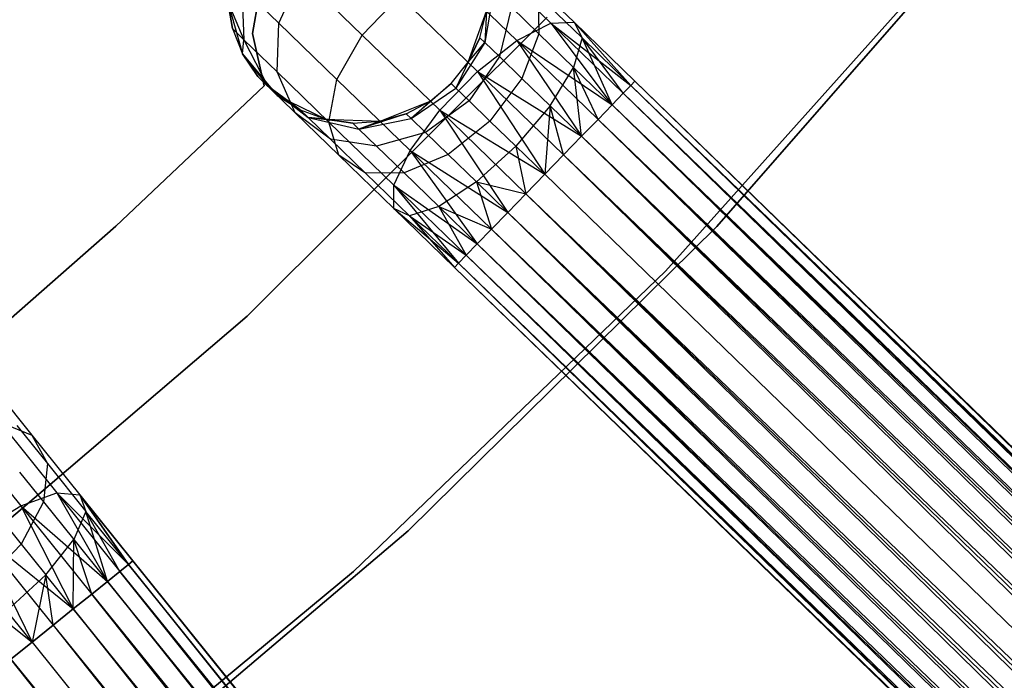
# Model space of a CAD drawing. Extents: x -102 to 102, y -101 to 102.
# Tile 335 of 481: x 27.06 to 34.62, y -34 to -28.93. Entities that reach past the tile are written whole.
import ezdxf

# ---------------------------------------------------------------- set-up
doc = ezdxf.new("R2010")
doc.units = 0
doc.header["$LTSCALE"] = 25.4
doc.layers.get('0').update_dxf_attribs({"linetype": 'CONTINUOUS'})

# ---------------------------------------------------------------- blocks, each defined once
blk = doc.blocks.new('NL2500011659_STL')
at = {"color": 0}
for p, q in [((32.4102, -30.5157, 1), (34.5996, -28.0095, 1)), ((34.5996, -28.0095, 2), (32.4102, -30.5157, 2)), ((32.4102, -30.5157, 1), (34.5996, -28.0095, 1)), ((34.5996, -28.0095, 2), (32.4102, -30.5157, 2)), ((32.0146, -30.8583, 1), (34.2307, -28.3807, 1)), ((34.2307, -28.3807, -6.5), (32.0146, -30.8583, -6.5)), ((32.0146, -30.8583, 1), (34.2307, -28.3807, 1)), ((34.2307, -28.3807, -6.5), (32.0146, -30.8583, -6.5)), ((30.636, -28.4699, -7.5225), (31.1363, -28.9551, -7.8776)), ((30.636, -28.4699, -7.5225), (31.1363, -28.9551, -7.8776)), ((30.3119, -28.5432, -7.7725), (30.874, -29.0884, -8.1715)), ((30.3119, -28.5432, -7.7725), (30.874, -29.0884, -8.1715)), ((30.8923, -28.5395, -7.2026), (31.3135, -28.9479, -7.5015)), ((30.8923, -28.5395, -7.2026), (31.3135, -28.9479, -7.5015)), ((28.9165, -28.6252), (28.8443, -29.0327)), ((28.8443, -29.0327, -2), (28.9165, -28.6252, -2)), ((28.8443, -29.0327, -2), (28.9165, -28.6252, -2)), ((28.9165, -28.6252), (28.8443, -29.0327)), ((29.0474, -28.9546, -7.1511), (29.2136, -28.5866, -7.2505)), ((29.0474, -28.9546, -7.1511), (29.2136, -28.5866, -7.2505)), ((29.2136, -28.5866, -7.2505), (29.6866, -29.0453, -7.9094)), ((29.2136, -28.5866, -7.2505), (29.6866, -29.0453, -7.9094)), ((28.7609, -28.6768, -6.368), (28.7782, -29.0812, -6.2725)), ((28.7609, -28.6768, -6.368), (28.7782, -29.0812, -6.2725)), ((28.7609, -28.6768, -6.368), (29.0474, -28.9546, -7.1511)), ((28.7609, -28.6768, -6.368), (29.0474, -28.9546, -7.1511)), ((30.6967, -28.7, -5.9113), (30.6294, -29.1033, -5.8357)), ((30.6967, -28.7, -5.9113), (30.6294, -29.1033, -5.8357)), ((28.6545, -28.79, 0), (28.7683, -29.19, 0)), ((28.6545, -28.79, -5.5), (28.6904, -28.996, -5.5)), ((28.6904, -28.996, -5.5), (28.6545, -28.79, 0)), ((28.6904, -28.996, -5.5), (28.6545, -28.79, 0)), ((28.6545, -28.79, 0), (28.7683, -29.19, 0)), ((28.6545, -28.79, -5.5), (28.6904, -28.996, -5.5)), ((28.6545, -28.79, -5.5), (28.7782, -29.0812, -6.2725)), ((28.6545, -28.79, -5.5), (28.7782, -29.0812, -6.2725)), ((29.6866, -29.0453, -7.9094), (29.9761, -28.7467, -7.9094)), ((29.6866, -29.0453, -7.9094), (29.9761, -28.7467, -7.9094)), ((29.9761, -28.7467, -7.9094), (30.5721, -29.3247, -8.3324)), ((29.9761, -28.7467, -7.9094), (30.5721, -29.3247, -8.3324)), ((31.0365, -28.7399, -6.868), (31.375, -29.0681, -7.1082)), ((31.0365, -28.7399, -6.868), (31.375, -29.0681, -7.1082)), ((31.0365, -28.7399, -6.868), (31.0438, -29.0365, -6.5767)), ((31.0365, -28.7399, -6.868), (31.0438, -29.0365, -6.5767)), ((30.4992, -29.254, 0), (30.6422, -28.8635, 0)), ((30.4992, -29.254, 0), (30.6422, -28.8635, 0)), ((30.5912, -29.0663, -5.5), (30.6422, -28.8635, 0)), ((30.5912, -29.0663, -5.5), (30.6422, -28.8635, -5.5)), ((30.5912, -29.0663, -5.5), (30.6422, -28.8635, 0)), ((30.5912, -29.0663, -5.5), (30.6422, -28.8635, -5.5)), ((30.6422, -28.8635, -5.5), (30.6294, -29.1033, -5.8357)), ((30.6422, -28.8635, -5.5), (30.6294, -29.1033, -5.8357)), ((30.8324, -28.8316, -6.2823), (30.7402, -29.2107, -6.1386)), ((30.8324, -28.8316, -6.2823), (30.7402, -29.2107, -6.1386)), ((30.8324, -28.8316, -6.2823), (31.0438, -29.0365, -6.5767)), ((30.8324, -28.8316, -6.2823), (31.0438, -29.0365, -6.5767)), ((31.1073, -28.9077, 1), (28.8036, -31.2029, 1)), ((28.8036, -31.2029, -6.5), (31.1073, -28.9077, -6.5)), ((28.8036, -31.2029, -6.5), (31.1073, -28.9077, -6.5)), ((31.1073, -28.9077, 1), (28.8036, -31.2029, 1)), ((31.1363, -28.9551, -7.8776), (31.3135, -28.9479, -7.5015)), ((31.1363, -28.9551, -7.8776), (31.3135, -28.9479, -7.5015)), ((31.3135, -28.9479, -7.5015), (31.7501, -29.4318, -7.809)), ((31.3135, -28.9479, -7.5015), (31.7501, -29.4318, -7.809)), ((31.3135, -28.9479, -7.5015), (31.7803, -29.4006, -7.6045)), ((31.7501, -29.4318, -7.191), (31.3135, -28.9479, -7.5015)), ((31.3135, -28.9479, -7.5015), (31.375, -29.0681, -7.1082)), ((31.7501, -29.4318, -7.191), (31.3135, -28.9479, -7.5015)), ((31.7803, -29.4006, -7.3955), (31.3135, -28.9479, -7.5015)), ((31.7803, -29.4006, -7.3955), (31.3135, -28.9479, -7.5015)), ((31.3135, -28.9479, -7.5015), (31.7803, -29.4006, -7.6045)), ((31.3135, -28.9479, -7.5015), (31.375, -29.0681, -7.1082)), ((28.6904, -28.996, -5.5), (28.7683, -29.19, 0)), ((28.6904, -28.996, -5.5), (28.7683, -29.19, -5.5)), ((28.6904, -28.996, -5.5), (28.7683, -29.19, 0)), ((28.6904, -28.996, -5.5), (28.7683, -29.19, -5.5)), ((28.6904, -28.996, -5.5), (28.7782, -29.0812, -6.2725)), ((28.6904, -28.996, -5.5), (28.7782, -29.0812, -6.2725)), ((29.0332, -29.3284, -6.9695), (29.0474, -28.9546, -7.1511)), ((29.0332, -29.3284, -6.9695), (29.0474, -28.9546, -7.1511)), ((29.0474, -28.9546, -7.1511), (29.4935, -29.3872, -7.7725)), ((29.0474, -28.9546, -7.1511), (29.4935, -29.3872, -7.7725)), ((30.874, -29.0884, -8.1715), (31.1363, -28.9551, -7.8776)), ((30.874, -29.0884, -8.1715), (31.1363, -28.9551, -7.8776)), ((31.1363, -28.9551, -7.8776), (31.6054, -29.5811, -8.1691)), ((31.1363, -28.9551, -7.8776), (31.6054, -29.5811, -8.1691)), ((31.1363, -28.9551, -7.8776), (31.6909, -29.4929, -8)), ((31.1363, -28.9551, -7.8776), (31.6909, -29.4929, -8)), ((31.1363, -28.9551, -7.8776), (31.7501, -29.4318, -7.809)), ((31.1363, -28.9551, -7.8776), (31.7501, -29.4318, -7.809)), ((28.7683, -29.19, -5.5), (28.7782, -29.0812, -6.2725)), ((28.7683, -29.19, -5.5), (28.7782, -29.0812, -6.2725)), ((28.7782, -29.0812, -6.2725), (28.9588, -29.4352, -6.1503)), ((28.7782, -29.0812, -6.2725), (28.9588, -29.4352, -6.1503)), ((28.7782, -29.0812, -6.2725), (29.0332, -29.3284, -6.9695)), ((28.7782, -29.0812, -6.2725), (29.0332, -29.3284, -6.9695)), ((28.8443, -29.0327), (28.8443, -29.0327, -2)), ((28.8443, -29.0327), (28.8443, -29.0327, -2)), ((28.8443, -29.0327), (28.9351, -29.4365)), ((28.9351, -29.4365, -2), (28.8443, -29.0327, -2)), ((28.9351, -29.4365, -2), (28.8443, -29.0327, -2)), ((28.8443, -29.0327), (28.9351, -29.4365)), ((29.4935, -29.3872, -7.7725), (29.6866, -29.0453, -7.9094)), ((29.4935, -29.3872, -7.7725), (29.6866, -29.0453, -7.9094)), ((29.6866, -29.0453, -7.9094), (30.2826, -29.6232, -8.3324)), ((29.6866, -29.0453, -7.9094), (30.2826, -29.6232, -8.3324)), ((30.4992, -29.254, -5.5), (30.5912, -29.0663, -5.5)), ((30.5912, -29.0663, -5.5), (30.4992, -29.254, 0)), ((30.5912, -29.0663, -5.5), (30.4992, -29.254, 0)), ((30.4992, -29.254, -5.5), (30.5912, -29.0663, -5.5)), ((30.5721, -29.3247, -8.3324), (30.874, -29.0884, -8.1715)), ((30.5721, -29.3247, -8.3324), (30.874, -29.0884, -8.1715)), ((30.5912, -29.0663, -5.5), (30.6294, -29.1033, -5.8357)), ((30.5912, -29.0663, -5.5), (30.6294, -29.1033, -5.8357)), ((30.874, -29.0884, -8.1715), (31.3712, -29.8226, -8.4135)), ((30.874, -29.0884, -8.1715), (31.3712, -29.8226, -8.4135)), ((30.874, -29.0884, -8.1715), (31.4972, -29.6926, -8.309)), ((30.874, -29.0884, -8.1715), (31.4972, -29.6926, -8.309)), ((30.874, -29.0884, -8.1715), (31.6054, -29.5811, -8.1691)), ((30.874, -29.0884, -8.1715), (31.6054, -29.5811, -8.1691)), ((31.0438, -29.0365, -6.5767), (30.9127, -29.378, -6.379)), ((31.0438, -29.0365, -6.5767), (30.9127, -29.378, -6.379)), ((31.0438, -29.0365, -6.5767), (31.3101, -29.2948, -6.7657)), ((31.0438, -29.0365, -6.5767), (31.3101, -29.2948, -6.7657)), ((31.375, -29.0681, -7.1082), (31.3101, -29.2948, -6.7657)), ((31.375, -29.0681, -7.1082), (31.3101, -29.2948, -6.7657)), ((31.6054, -29.5811, -6.8309), (31.375, -29.0681, -7.1082)), ((31.6909, -29.4929, -7), (31.375, -29.0681, -7.1082)), ((31.6054, -29.5811, -6.8309), (31.375, -29.0681, -7.1082)), ((31.6909, -29.4929, -7), (31.375, -29.0681, -7.1082)), ((31.7501, -29.4318, -7.191), (31.375, -29.0681, -7.1082)), ((31.7501, -29.4318, -7.191), (31.375, -29.0681, -7.1082)), ((30.6294, -29.1033, -5.8357), (30.4053, -29.4525, -5.809)), ((30.6294, -29.1033, -5.8357), (30.4053, -29.4525, -5.809)), ((30.4992, -29.254, -5.5), (30.6294, -29.1033, -5.8357)), ((30.4992, -29.254, -5.5), (30.6294, -29.1033, -5.8357)), ((30.6294, -29.1033, -5.8357), (30.7402, -29.2107, -6.1386)), ((30.6294, -29.1033, -5.8357), (30.7402, -29.2107, -6.1386)), ((28.7683, -29.19, 0), (29.0349, -29.5091, 0)), ((28.7683, -29.19, -5.5), (28.7683, -29.19, 0)), ((28.7683, -29.19, -5.5), (28.7683, -29.19, 0)), ((28.7683, -29.19, -5.5), (28.8848, -29.3635, -5.5)), ((28.8848, -29.3635, -5.5), (28.7683, -29.19, 0)), ((28.8848, -29.3635, -5.5), (28.7683, -29.19, 0)), ((28.7683, -29.19, 0), (29.0349, -29.5091, 0)), ((28.7683, -29.19, -5.5), (28.8848, -29.3635, -5.5)), ((28.7683, -29.19, -5.5), (28.9588, -29.4352, -6.1503)), ((28.7683, -29.19, -5.5), (28.9588, -29.4352, -6.1503)), ((30.7402, -29.2107, -6.1386), (30.5072, -29.5514, -6.0878)), ((30.7402, -29.2107, -6.1386), (30.5072, -29.5514, -6.0878)), ((30.7402, -29.2107, -6.1386), (30.9127, -29.378, -6.379)), ((30.7402, -29.2107, -6.1386), (30.9127, -29.378, -6.379)), ((30.2826, -29.6232, -8.3324), (30.5721, -29.3247, -8.3324)), ((30.2826, -29.6232, -8.3324), (30.5721, -29.3247, -8.3324)), ((30.3701, -29.4185, 0), (30.4992, -29.254, 0)), ((30.3701, -29.4185, -5.5), (30.4992, -29.254, -5.5)), ((30.3701, -29.4185, 0), (30.4992, -29.254, 0)), ((30.3701, -29.4185, -5.5), (30.4992, -29.254, -5.5)), ((30.4992, -29.254, -5.5), (30.4053, -29.4525, -5.809)), ((30.4992, -29.254, -5.5), (30.4053, -29.4525, -5.809)), ((30.4992, -29.254, -5.5), (30.4992, -29.254, 0)), ((30.4992, -29.254, -5.5), (30.4992, -29.254, 0)), ((30.5721, -29.3247, -8.3324), (31.088, -30.1146, -8.5)), ((30.5721, -29.3247, -8.3324), (31.088, -30.1146, -8.5)), ((30.5721, -29.3247, -8.3324), (31.2328, -29.9653, -8.4782)), ((30.5721, -29.3247, -8.3324), (31.2328, -29.9653, -8.4782)), ((30.5721, -29.3247, -8.3324), (31.3712, -29.8226, -8.4135)), ((30.5721, -29.3247, -8.3324), (31.3712, -29.8226, -8.4135)), ((31.1301, -29.5889, -6.5333), (31.3101, -29.2948, -6.7657)), ((31.1301, -29.5889, -6.5333), (31.3101, -29.2948, -6.7657)), ((31.3101, -29.2948, -6.7657), (31.6054, -29.5811, -6.8309)), ((31.3712, -29.8226, -6.5865), (31.3101, -29.2948, -6.7657)), ((31.3712, -29.8226, -6.5865), (31.3101, -29.2948, -6.7657)), ((31.4972, -29.6926, -6.691), (31.3101, -29.2948, -6.7657)), ((31.4972, -29.6926, -6.691), (31.3101, -29.2948, -6.7657)), ((31.3101, -29.2948, -6.7657), (31.6054, -29.5811, -6.8309)), ((28.8848, -29.3635, -5.5), (29.0349, -29.5091, 0)), ((28.8848, -29.3635, -5.5), (29.0349, -29.5091, 0)), ((28.8848, -29.3635, -5.5), (28.9588, -29.4352, -6.1503)), ((28.8848, -29.3635, -5.5), (28.9588, -29.4352, -6.1503)), ((29.1734, -29.6433, -6.737), (29.0332, -29.3284, -6.9695)), ((29.0332, -29.3284, -6.9695), (29.4302, -29.7134, -7.5225)), ((29.0332, -29.3284, -6.9695), (29.4302, -29.7134, -7.5225)), ((29.1734, -29.6433, -6.737), (29.0332, -29.3284, -6.9695)), ((29.4302, -29.7134, -7.5225), (29.4935, -29.3872, -7.7725)), ((29.4302, -29.7134, -7.5225), (29.4935, -29.3872, -7.7725)), ((29.4935, -29.3872, -7.7725), (30.0557, -29.9323, -8.1715)), ((29.4935, -29.3872, -7.7725), (30.0557, -29.9323, -8.1715)), ((30.9127, -29.378, -6.379), (30.6661, -29.7054, -6.309)), ((30.9127, -29.378, -6.379), (30.6661, -29.7054, -6.309)), ((30.9127, -29.378, -6.379), (31.1301, -29.5889, -6.5333)), ((30.9127, -29.378, -6.379), (31.1301, -29.5889, -6.5333)), ((31.7803, -29.4006, -7.6045), (31.7501, -29.4318, -7.809)), ((31.7501, -29.4318, -7.191), (31.7803, -29.4006, -7.3955)), ((31.7501, -29.4318, -7.191), (31.7803, -29.4006, -7.3955)), ((31.7803, -29.4006, -7.6045), (31.7501, -29.4318, -7.809)), ((31.7803, -29.4006, -7.3955), (58.6166, -55.4228, -7.3955)), ((31.7803, -29.4006, -7.6045), (58.6166, -55.4228, -7.3955)), ((58.5863, -55.454, -7.809), (31.7803, -29.4006, -7.6045)), ((31.7803, -29.4006, -7.6045), (58.6166, -55.4228, -7.3955)), ((31.7803, -29.4006, -7.3955), (58.6166, -55.4228, -7.3955)), ((58.5863, -55.454, -7.809), (31.7803, -29.4006, -7.6045)), ((28.9351, -29.4365), (27.7962, -30.5138)), ((27.7962, -30.5138, -2), (28.9351, -29.4365, -2)), ((27.7962, -30.5138, -2), (28.9351, -29.4365, -2)), ((28.9351, -29.4365), (27.7962, -30.5138)), ((28.9351, -29.4365), (28.9351, -29.4365, -2)), ((28.9351, -29.4365), (28.9351, -29.4365, -2)), ((29.0349, -29.5091, -5.5), (28.9588, -29.4352, -6.1503)), ((29.212, -29.6202, -5.5), (28.9588, -29.4352, -6.1503)), ((28.9588, -29.4352, -6.1503), (29.2714, -29.6778, -6.0225)), ((29.212, -29.6202, -5.5), (28.9588, -29.4352, -6.1503)), ((29.0349, -29.5091, -5.5), (28.9588, -29.4352, -6.1503)), ((28.9588, -29.4352, -6.1503), (29.2714, -29.6778, -6.0225)), ((28.9588, -29.4352, -6.1503), (29.1734, -29.6433, -6.737)), ((28.9588, -29.4352, -6.1503), (29.1734, -29.6433, -6.737)), ((30.3701, -29.4185, -5.5), (30.0631, -29.6873, -5.8357)), ((30.3701, -29.4185, -5.5), (30.0631, -29.6873, -5.8357)), ((30.0631, -29.6873, -5.8357), (30.4053, -29.4525, -5.809)), ((30.0631, -29.6873, -5.8357), (30.4053, -29.4525, -5.809)), ((30.2097, -29.5525, 0), (30.3701, -29.4185, 0)), ((30.2097, -29.5525, -5.5), (30.3701, -29.4185, -5.5)), ((30.2097, -29.5525, 0), (30.3701, -29.4185, 0)), ((30.2097, -29.5525, -5.5), (30.3701, -29.4185, -5.5)), ((30.3701, -29.4185, -5.5), (30.3701, -29.4185, 0)), ((30.3701, -29.4185, -5.5), (30.3701, -29.4185, 0)), ((30.4053, -29.4525, -5.809), (30.3701, -29.4185, -5.5)), ((30.4053, -29.4525, -5.809), (30.3701, -29.4185, -5.5)), ((30.5072, -29.5514, -6.0878), (30.4053, -29.4525, -5.809)), ((30.5072, -29.5514, -6.0878), (30.4053, -29.4525, -5.809)), ((31.7501, -29.4318, -7.809), (31.6909, -29.4929, -8)), ((31.6909, -29.4929, -7), (31.7501, -29.4318, -7.191)), ((31.6909, -29.4929, -7), (31.7501, -29.4318, -7.191)), ((31.7501, -29.4318, -7.809), (31.6909, -29.4929, -8)), ((58.6166, -55.4228, -7.3955), (31.7501, -29.4318, -7.191)), ((31.7501, -29.4318, -7.191), (58.5271, -55.515, -7)), ((31.7501, -29.4318, -7.191), (58.5271, -55.515, -7)), ((58.6166, -55.4228, -7.3955), (31.7501, -29.4318, -7.191)), ((31.7501, -29.4318, -7.809), (58.5863, -55.454, -7.809)), ((31.7501, -29.4318, -7.809), (58.5863, -55.454, -7.809)), ((29.0349, -29.5091, 0), (29.4083, -29.6921, 0)), ((29.0349, -29.5091, -5.5), (29.0349, -29.5091, 0)), ((29.0349, -29.5091, -5.5), (29.0349, -29.5091, 0)), ((29.0349, -29.5091, -5.5), (29.212, -29.6202, -5.5)), ((29.212, -29.6202, -5.5), (29.0349, -29.5091, 0)), ((29.212, -29.6202, -5.5), (29.0349, -29.5091, 0)), ((29.0349, -29.5091, 0), (29.4083, -29.6921, 0)), ((29.0349, -29.5091, -5.5), (29.212, -29.6202, -5.5)), ((29.8238, -29.7075, 0), (30.2097, -29.5525, 0)), ((29.8238, -29.7075, 0), (30.2097, -29.5525, 0)), ((30.0249, -29.6503, -5.5), (30.2097, -29.5525, 0)), ((30.0249, -29.6503, -5.5), (30.2097, -29.5525, 0)), ((30.0249, -29.6503, -5.5), (30.2097, -29.5525, -5.5)), ((30.0249, -29.6503, -5.5), (30.2097, -29.5525, -5.5)), ((30.2097, -29.5525, -5.5), (30.0631, -29.6873, -5.8357)), ((30.2097, -29.5525, -5.5), (30.0631, -29.6873, -5.8357)), ((30.5072, -29.5514, -6.0878), (30.1739, -29.7947, -6.1386)), ((30.5072, -29.5514, -6.0878), (30.1739, -29.7947, -6.1386)), ((30.2097, -29.5525, -5.5), (30.2097, -29.5525, 0)), ((30.2097, -29.5525, -5.5), (30.2097, -29.5525, 0)), ((30.6661, -29.7054, -6.309), (30.5072, -29.5514, -6.0878)), ((30.6661, -29.7054, -6.309), (30.5072, -29.5514, -6.0878)), ((31.6909, -29.4929, -8), (31.6054, -29.5811, -8.1691)), ((31.6054, -29.5811, -6.8309), (31.6909, -29.4929, -7)), ((31.6054, -29.5811, -6.8309), (31.6909, -29.4929, -7)), ((31.6909, -29.4929, -8), (31.6054, -29.5811, -8.1691)), ((31.6909, -29.4929, -7), (58.5271, -55.515, -7)), ((31.6909, -29.4929, -7), (58.5271, -55.515, -7)), ((58.4416, -55.6033, -8.1691), (31.6909, -29.4929, -8)), ((31.6909, -29.4929, -8), (58.5863, -55.454, -7.809)), ((31.6909, -29.4929, -8), (58.5863, -55.454, -7.809)), ((58.4416, -55.6033, -8.1691), (31.6909, -29.4929, -8)), ((29.212, -29.6202, -5.5), (29.4083, -29.6921, 0)), ((29.212, -29.6202, -5.5), (29.4083, -29.6921, -5.5)), ((29.212, -29.6202, -5.5), (29.4083, -29.6921, 0)), ((29.212, -29.6202, -5.5), (29.4083, -29.6921, -5.5)), ((29.212, -29.6202, -5.5), (29.2714, -29.6778, -6.0225)), ((29.212, -29.6202, -5.5), (29.2714, -29.6778, -6.0225)), ((30.0557, -29.9323, -8.1715), (30.2826, -29.6232, -8.3324)), ((30.0557, -29.9323, -8.1715), (30.2826, -29.6232, -8.3324)), ((30.2826, -29.6232, -8.3324), (30.8049, -30.4066, -8.4135)), ((30.2826, -29.6232, -8.3324), (30.8049, -30.4066, -8.4135)), ((30.2826, -29.6232, -8.3324), (30.9433, -30.2639, -8.4782)), ((30.2826, -29.6232, -8.3324), (30.9433, -30.2639, -8.4782)), ((30.2826, -29.6232, -8.3324), (31.088, -30.1146, -8.5)), ((30.2826, -29.6232, -8.3324), (31.088, -30.1146, -8.5)), ((31.1301, -29.5889, -6.5333), (30.8662, -29.8995, -6.4511)), ((31.1301, -29.5889, -6.5333), (30.8662, -29.8995, -6.4511)), ((31.1301, -29.5889, -6.5333), (31.088, -30.1146, -6.5)), ((31.1301, -29.5889, -6.5333), (31.088, -30.1146, -6.5)), ((31.2328, -29.9653, -6.5218), (31.1301, -29.5889, -6.5333)), ((31.2328, -29.9653, -6.5218), (31.1301, -29.5889, -6.5333)), ((31.3712, -29.8226, -6.5865), (31.1301, -29.5889, -6.5333)), ((31.3712, -29.8226, -6.5865), (31.1301, -29.5889, -6.5333)), ((31.6054, -29.5811, -8.1691), (31.4972, -29.6926, -8.309)), ((31.4972, -29.6926, -6.691), (31.6054, -29.5811, -6.8309)), ((31.4972, -29.6926, -6.691), (31.6054, -29.5811, -6.8309)), ((31.6054, -29.5811, -8.1691), (31.4972, -29.6926, -8.309)), ((58.5271, -55.515, -7), (31.6054, -29.5811, -6.8309)), ((31.6054, -29.5811, -6.8309), (58.3335, -55.7148, -6.691)), ((31.6054, -29.5811, -6.8309), (58.3335, -55.7148, -6.691)), ((58.5271, -55.515, -7), (31.6054, -29.5811, -6.8309)), ((31.6054, -29.5811, -8.1691), (58.4416, -55.6033, -8.1691)), ((31.6054, -29.5811, -8.1691), (58.4416, -55.6033, -8.1691)), ((29.4438, -29.845, -6.4939), (29.1734, -29.6433, -6.737)), ((29.1734, -29.6433, -6.737), (29.5076, -29.9675, -7.2026)), ((29.1734, -29.6433, -6.737), (29.5076, -29.9675, -7.2026)), ((29.4438, -29.845, -6.4939), (29.1734, -29.6433, -6.737)), ((29.6153, -29.7216, -5.5), (29.2714, -29.6778, -6.0225)), ((29.2714, -29.6778, -6.0225), (29.662, -29.767, -5.9113)), ((29.4083, -29.6921, -5.5), (29.2714, -29.6778, -6.0225)), ((29.6153, -29.7216, -5.5), (29.2714, -29.6778, -6.0225)), ((29.4083, -29.6921, -5.5), (29.2714, -29.6778, -6.0225)), ((29.2714, -29.6778, -6.0225), (29.662, -29.767, -5.9113)), ((29.2714, -29.6778, -6.0225), (29.4438, -29.845, -6.4939)), ((29.2714, -29.6778, -6.0225), (29.4438, -29.845, -6.4939)), ((29.4083, -29.6921, 0), (29.8238, -29.7075, 0)), ((29.4083, -29.6921, -5.5), (29.4083, -29.6921, 0)), ((29.4083, -29.6921, -5.5), (29.4083, -29.6921, 0)), ((29.4083, -29.6921, -5.5), (29.6153, -29.7216, -5.5)), ((29.6153, -29.7216, -5.5), (29.4083, -29.6921, 0)), ((29.6153, -29.7216, -5.5), (29.4083, -29.6921, 0)), ((29.4083, -29.6921, 0), (29.8238, -29.7075, 0)), ((29.4083, -29.6921, -5.5), (29.6153, -29.7216, -5.5)), ((30.0249, -29.6503, -5.5), (29.662, -29.767, -5.9113)), ((30.0249, -29.6503, -5.5), (29.662, -29.767, -5.9113)), ((29.662, -29.767, -5.9113), (30.0631, -29.6873, -5.8357)), ((29.662, -29.767, -5.9113), (30.0631, -29.6873, -5.8357)), ((29.8238, -29.7075, -5.5), (30.0249, -29.6503, -5.5)), ((30.0249, -29.6503, -5.5), (29.8238, -29.7075, 0)), ((30.0249, -29.6503, -5.5), (29.8238, -29.7075, 0)), ((29.8238, -29.7075, -5.5), (30.0249, -29.6503, -5.5)), ((30.0249, -29.6503, -5.5), (30.0631, -29.6873, -5.8357)), ((30.0249, -29.6503, -5.5), (30.0631, -29.6873, -5.8357)), ((30.0631, -29.6873, -5.8357), (30.1739, -29.7947, -6.1386)), ((30.0631, -29.6873, -5.8357), (30.1739, -29.7947, -6.1386)), ((31.4972, -29.6926, -8.309), (31.3712, -29.8226, -8.4135)), ((31.3712, -29.8226, -6.5865), (31.4972, -29.6926, -6.691)), ((31.3712, -29.8226, -6.5865), (31.4972, -29.6926, -6.691)), ((31.4972, -29.6926, -8.309), (31.3712, -29.8226, -8.4135)), ((31.4972, -29.6926, -6.691), (58.3335, -55.7148, -6.691)), ((31.4972, -29.6926, -6.691), (58.3335, -55.7148, -6.691)), ((58.2074, -55.8448, -8.4135), (31.4972, -29.6926, -8.309)), ((31.4972, -29.6926, -8.309), (58.4416, -55.6033, -8.1691)), ((31.4972, -29.6926, -8.309), (58.4416, -55.6033, -8.1691)), ((58.2074, -55.8448, -8.4135), (31.4972, -29.6926, -8.309)), ((29.5076, -29.9675, -7.2026), (29.4302, -29.7134, -7.5225)), ((29.4302, -29.7134, -7.5225), (29.9305, -30.1985, -7.8776)), ((29.4302, -29.7134, -7.5225), (29.9305, -30.1985, -7.8776)), ((29.5076, -29.9675, -7.2026), (29.4302, -29.7134, -7.5225)), ((29.6153, -29.7216, -5.5), (29.8238, -29.7075, 0)), ((29.6153, -29.7216, -5.5), (29.8238, -29.7075, -5.5)), ((29.6153, -29.7216, -5.5), (29.8238, -29.7075, 0)), ((29.6153, -29.7216, -5.5), (29.8238, -29.7075, -5.5)), ((29.6153, -29.7216, -5.5), (29.662, -29.767, -5.9113)), ((29.6153, -29.7216, -5.5), (29.662, -29.767, -5.9113)), ((29.8238, -29.7075, -5.5), (29.662, -29.767, -5.9113)), ((29.8238, -29.7075, -5.5), (29.662, -29.767, -5.9113)), ((29.662, -29.767, -5.9113), (29.7977, -29.8986, -6.2823)), ((29.662, -29.767, -5.9113), (29.7977, -29.8986, -6.2823)), ((29.8238, -29.7075, -5.5), (29.8238, -29.7075, 0)), ((29.8238, -29.7075, -5.5), (29.8238, -29.7075, 0)), ((30.6661, -29.7054, -6.309), (30.3464, -29.962, -6.379)), ((30.6661, -29.7054, -6.309), (30.3464, -29.962, -6.379)), ((30.8662, -29.8995, -6.4511), (30.6661, -29.7054, -6.309)), ((30.8662, -29.8995, -6.4511), (30.6661, -29.7054, -6.309)), ((29.7977, -29.8986, -6.2823), (29.4438, -29.845, -6.4939)), ((29.4438, -29.845, -6.4939), (29.7124, -30.1055, -6.868)), ((29.4438, -29.845, -6.4939), (29.7124, -30.1055, -6.868)), ((29.7977, -29.8986, -6.2823), (29.4438, -29.845, -6.4939)), ((30.1739, -29.7947, -6.1386), (29.7977, -29.8986, -6.2823)), ((30.1739, -29.7947, -6.1386), (29.7977, -29.8986, -6.2823)), ((30.1739, -29.7947, -6.1386), (30.3464, -29.962, -6.379)), ((30.1739, -29.7947, -6.1386), (30.3464, -29.962, -6.379)), ((31.3712, -29.8226, -8.4135), (31.2328, -29.9653, -8.4782)), ((31.2328, -29.9653, -6.5218), (31.3712, -29.8226, -6.5865)), ((31.2328, -29.9653, -6.5218), (31.3712, -29.8226, -6.5865)), ((31.3712, -29.8226, -8.4135), (31.2328, -29.9653, -8.4782)), ((58.3335, -55.7148, -6.691), (31.3712, -29.8226, -6.5865)), ((31.3712, -29.8226, -6.5865), (58.069, -55.9875, -6.5218)), ((31.3712, -29.8226, -6.5865), (58.069, -55.9875, -6.5218)), ((58.3335, -55.7148, -6.691), (31.3712, -29.8226, -6.5865)), ((31.3712, -29.8226, -8.4135), (58.2074, -55.8448, -8.4135)), ((31.3712, -29.8226, -8.4135), (58.2074, -55.8448, -8.4135)), ((29.7977, -29.8986, -6.2823), (30.0091, -30.1036, -6.5767)), ((29.7977, -29.8986, -6.2823), (30.0091, -30.1036, -6.5767)), ((30.8662, -29.8995, -6.4511), (30.5639, -30.1729, -6.5333)), ((30.8662, -29.8995, -6.4511), (30.5639, -30.1729, -6.5333)), ((31.088, -30.1146, -6.5), (30.8662, -29.8995, -6.4511)), ((30.8662, -29.8995, -6.4511), (30.9433, -30.2639, -6.5218)), ((30.8662, -29.8995, -6.4511), (30.9433, -30.2639, -6.5218)), ((31.088, -30.1146, -6.5), (30.8662, -29.8995, -6.4511)), ((29.7124, -30.1055, -6.868), (29.5076, -29.9675, -7.2026)), ((29.5076, -29.9675, -7.2026), (29.9288, -30.3759, -7.5015)), ((29.5076, -29.9675, -7.2026), (29.9288, -30.3759, -7.5015)), ((29.7124, -30.1055, -6.868), (29.5076, -29.9675, -7.2026)), ((29.9305, -30.1985, -7.8776), (30.0557, -29.9323, -8.1715)), ((29.9305, -30.1985, -7.8776), (30.0557, -29.9323, -8.1715)), ((30.3464, -29.962, -6.379), (30.0091, -30.1036, -6.5767)), ((30.3464, -29.962, -6.379), (30.0091, -30.1036, -6.5767)), ((30.0557, -29.9323, -8.1715), (30.5707, -30.6481, -8.1691)), ((30.0557, -29.9323, -8.1715), (30.5707, -30.6481, -8.1691)), ((30.0557, -29.9323, -8.1715), (30.6789, -30.5366, -8.309)), ((30.0557, -29.9323, -8.1715), (30.6789, -30.5366, -8.309)), ((30.0557, -29.9323, -8.1715), (30.8049, -30.4066, -8.4135)), ((30.0557, -29.9323, -8.1715), (30.8049, -30.4066, -8.4135)), ((30.3464, -29.962, -6.379), (30.5639, -30.1729, -6.5333)), ((30.3464, -29.962, -6.379), (30.5639, -30.1729, -6.5333)), ((31.2328, -29.9653, -8.4782), (31.088, -30.1146, -8.5)), ((31.088, -30.1146, -6.5), (31.2328, -29.9653, -6.5218)), ((31.088, -30.1146, -6.5), (31.2328, -29.9653, -6.5218)), ((31.2328, -29.9653, -8.4782), (31.088, -30.1146, -8.5)), ((31.2328, -29.9653, -6.5218), (58.069, -55.9875, -6.5218)), ((31.2328, -29.9653, -6.5218), (58.069, -55.9875, -6.5218)), ((31.2328, -29.9653, -8.4782), (57.9243, -56.1368, -8.5)), ((31.2328, -29.9653, -8.4782), (57.9243, -56.1368, -8.5)), ((31.2328, -29.9653, -8.4782), (58.2074, -55.8448, -8.4135)), ((31.2328, -29.9653, -8.4782), (58.2074, -55.8448, -8.4135)), ((30.0091, -30.1036, -6.5767), (29.7124, -30.1055, -6.868)), ((30.0091, -30.1036, -6.5767), (29.7124, -30.1055, -6.868)), ((29.7124, -30.1055, -6.868), (30.0508, -30.4336, -7.1082)), ((29.7124, -30.1055, -6.868), (30.0508, -30.4336, -7.1082)), ((30.0091, -30.1036, -6.5767), (30.2755, -30.3618, -6.7657)), ((30.0091, -30.1036, -6.5767), (30.2755, -30.3618, -6.7657)), ((30.9433, -30.2639, -6.5218), (31.088, -30.1146, -6.5)), ((31.088, -30.1146, -8.5), (30.9433, -30.2639, -8.4782)), ((30.9433, -30.2639, -6.5218), (31.088, -30.1146, -6.5)), ((31.088, -30.1146, -8.5), (30.9433, -30.2639, -8.4782)), ((31.088, -30.1146, -6.5), (57.9243, -56.1368, -6.5)), ((31.088, -30.1146, -6.5), (57.9243, -56.1368, -6.5)), ((31.088, -30.1146, -8.5), (57.9243, -56.1368, -8.5)), ((31.088, -30.1146, -8.5), (57.9243, -56.1368, -8.5)), ((29.9288, -30.3759, -7.5015), (29.9305, -30.1985, -7.8776)), ((29.9288, -30.3759, -7.5015), (29.9305, -30.1985, -7.8776)), ((29.9305, -30.1985, -7.8776), (30.426, -30.7974, -7.809)), ((29.9305, -30.1985, -7.8776), (30.426, -30.7974, -7.809)), ((29.9305, -30.1985, -7.8776), (30.4852, -30.7363, -8)), ((29.9305, -30.1985, -7.8776), (30.4852, -30.7363, -8)), ((29.9305, -30.1985, -7.8776), (30.5707, -30.6481, -8.1691)), ((29.9305, -30.1985, -7.8776), (30.5707, -30.6481, -8.1691)), ((30.5639, -30.1729, -6.5333), (30.2755, -30.3618, -6.7657)), ((30.5639, -30.1729, -6.5333), (30.2755, -30.3618, -6.7657)), ((30.5639, -30.1729, -6.5333), (30.9433, -30.2639, -6.5218)), ((30.5639, -30.1729, -6.5333), (30.9433, -30.2639, -6.5218)), ((30.5639, -30.1729, -6.5333), (30.8049, -30.4066, -6.5865)), ((30.5639, -30.1729, -6.5333), (30.8049, -30.4066, -6.5865)), ((30.5639, -30.1729, -6.5333), (30.6789, -30.5366, -6.691)), ((30.5639, -30.1729, -6.5333), (30.6789, -30.5366, -6.691)), ((30.8049, -30.4066, -6.5865), (30.9433, -30.2639, -6.5218)), ((30.9433, -30.2639, -8.4782), (30.8049, -30.4066, -8.4135)), ((30.9433, -30.2639, -8.4782), (30.8049, -30.4066, -8.4135)), ((30.8049, -30.4066, -6.5865), (30.9433, -30.2639, -6.5218)), ((57.6411, -56.4288, -8.4135), (30.9433, -30.2639, -8.4782)), ((30.9433, -30.2639, -8.4782), (57.9243, -56.1368, -8.5)), ((57.6411, -56.4288, -8.4135), (30.9433, -30.2639, -8.4782)), ((30.9433, -30.2639, -6.5218), (57.7795, -56.286, -6.5218)), ((30.9433, -30.2639, -6.5218), (57.7795, -56.286, -6.5218)), ((30.9433, -30.2639, -8.4782), (57.9243, -56.1368, -8.5)), ((30.0508, -30.4336, -7.1082), (29.9288, -30.3759, -7.5015)), ((29.9288, -30.3759, -7.5015), (30.3957, -30.8286, -7.3955)), ((29.9288, -30.3759, -7.5015), (30.3957, -30.8286, -7.6045)), ((29.9288, -30.3759, -7.5015), (30.3957, -30.8286, -7.3955)), ((29.9288, -30.3759, -7.5015), (30.3957, -30.8286, -7.6045)), ((29.9288, -30.3759, -7.5015), (30.426, -30.7974, -7.809)), ((29.9288, -30.3759, -7.5015), (30.426, -30.7974, -7.809)), ((30.0508, -30.4336, -7.1082), (29.9288, -30.3759, -7.5015)), ((30.2755, -30.3618, -6.7657), (30.0508, -30.4336, -7.1082)), ((30.2755, -30.3618, -6.7657), (30.0508, -30.4336, -7.1082)), ((30.2755, -30.3618, -6.7657), (30.6789, -30.5366, -6.691)), ((30.2755, -30.3618, -6.7657), (30.6789, -30.5366, -6.691)), ((30.2755, -30.3618, -6.7657), (30.5707, -30.6481, -6.8309)), ((30.2755, -30.3618, -6.7657), (30.5707, -30.6481, -6.8309)), ((30.2755, -30.3618, -6.7657), (30.4852, -30.7363, -7)), ((30.2755, -30.3618, -6.7657), (30.4852, -30.7363, -7)), ((30.0508, -30.4336, -7.1082), (30.4852, -30.7363, -7)), ((30.0508, -30.4336, -7.1082), (30.4852, -30.7363, -7)), ((30.0508, -30.4336, -7.1082), (30.426, -30.7974, -7.191)), ((30.0508, -30.4336, -7.1082), (30.426, -30.7974, -7.191)), ((30.0508, -30.4336, -7.1082), (30.3957, -30.8286, -7.3955)), ((30.0508, -30.4336, -7.1082), (30.3957, -30.8286, -7.3955)), ((30.6789, -30.5366, -6.691), (30.8049, -30.4066, -6.5865)), ((30.8049, -30.4066, -8.4135), (30.6789, -30.5366, -8.309)), ((30.8049, -30.4066, -8.4135), (30.6789, -30.5366, -8.309)), ((30.6789, -30.5366, -6.691), (30.8049, -30.4066, -6.5865)), ((30.8049, -30.4066, -8.4135), (57.6411, -56.4288, -8.4135)), ((30.8049, -30.4066, -8.4135), (57.6411, -56.4288, -8.4135)), ((57.7795, -56.286, -6.5218), (30.8049, -30.4066, -6.5865)), ((30.8049, -30.4066, -6.5865), (57.5151, -56.5587, -6.691)), ((30.8049, -30.4066, -6.5865), (57.5151, -56.5587, -6.691)), ((57.7795, -56.286, -6.5218), (30.8049, -30.4066, -6.5865)), ((27.7962, -30.5138), (26.6172, -31.5472)), ((26.6172, -31.5472, -2), (27.7962, -30.5138, -2)), ((26.6172, -31.5472, -2), (27.7962, -30.5138, -2)), ((27.7962, -30.5138), (26.6172, -31.5472)), ((27.7962, -30.5138), (27.7962, -30.5138, -2)), ((27.7962, -30.5138), (27.7962, -30.5138, -2)), ((30.0396, -32.8512, 1), (32.4102, -30.5157, 1)), ((32.4102, -30.5157, 2), (30.0396, -32.8512, 2)), ((30.0396, -32.8512, 1), (32.4102, -30.5157, 1)), ((32.4102, -30.5157, 2), (30.0396, -32.8512, 2)), ((32.4102, -30.5157, 1), (32.4102, -30.5157, 2)), ((32.4102, -30.5157, 1), (32.4102, -30.5157, 2)), ((30.5707, -30.6481, -6.8309), (30.6789, -30.5366, -6.691)), ((30.6789, -30.5366, -8.309), (30.5707, -30.6481, -8.1691)), ((30.6789, -30.5366, -8.309), (30.5707, -30.6481, -8.1691)), ((30.5707, -30.6481, -6.8309), (30.6789, -30.5366, -6.691)), ((57.4069, -56.6703, -8.1691), (30.6789, -30.5366, -8.309)), ((30.6789, -30.5366, -8.309), (57.6411, -56.4288, -8.4135)), ((30.6789, -30.5366, -8.309), (57.6411, -56.4288, -8.4135)), ((57.4069, -56.6703, -8.1691), (30.6789, -30.5366, -8.309)), ((30.6789, -30.5366, -6.691), (57.5151, -56.5587, -6.691)), ((30.6789, -30.5366, -6.691), (57.5151, -56.5587, -6.691)), ((30.4852, -30.7363, -7), (30.5707, -30.6481, -6.8309)), ((30.5707, -30.6481, -8.1691), (30.4852, -30.7363, -8)), ((30.5707, -30.6481, -8.1691), (30.4852, -30.7363, -8)), ((30.4852, -30.7363, -7), (30.5707, -30.6481, -6.8309)), ((30.5707, -30.6481, -8.1691), (57.4069, -56.6703, -8.1691)), ((30.5707, -30.6481, -8.1691), (57.4069, -56.6703, -8.1691)), ((57.5151, -56.5587, -6.691), (30.5707, -30.6481, -6.8309)), ((30.5707, -30.6481, -6.8309), (57.3214, -56.7585, -7)), ((30.5707, -30.6481, -6.8309), (57.3214, -56.7585, -7)), ((57.5151, -56.5587, -6.691), (30.5707, -30.6481, -6.8309)), ((30.426, -30.7974, -7.191), (30.4852, -30.7363, -7)), ((30.4852, -30.7363, -8), (30.426, -30.7974, -7.809)), ((30.4852, -30.7363, -8), (30.426, -30.7974, -7.809)), ((30.426, -30.7974, -7.191), (30.4852, -30.7363, -7)), ((57.2622, -56.8195, -7.809), (30.4852, -30.7363, -8)), ((30.4852, -30.7363, -8), (57.4069, -56.6703, -8.1691)), ((30.4852, -30.7363, -8), (57.4069, -56.6703, -8.1691)), ((57.2622, -56.8195, -7.809), (30.4852, -30.7363, -8)), ((30.4852, -30.7363, -7), (57.3214, -56.7585, -7)), ((30.4852, -30.7363, -7), (57.3214, -56.7585, -7)), ((30.3957, -30.8286, -7.3955), (30.426, -30.7974, -7.191)), ((30.426, -30.7974, -7.809), (30.3957, -30.8286, -7.6045)), ((30.426, -30.7974, -7.809), (30.3957, -30.8286, -7.6045)), ((30.3957, -30.8286, -7.3955), (30.426, -30.7974, -7.191)), ((57.232, -56.8507, -7.3955), (30.3957, -30.8286, -7.6045)), ((30.3957, -30.8286, -7.3955), (57.232, -56.8507, -7.3955)), ((57.232, -56.8507, -7.3955), (30.3957, -30.8286, -7.6045)), ((30.3957, -30.8286, -7.6045), (57.2622, -56.8195, -7.809)), ((30.3957, -30.8286, -7.6045), (57.2622, -56.8195, -7.809)), ((30.3957, -30.8286, -7.3955), (57.232, -56.8507, -7.3955)), ((30.426, -30.7974, -7.809), (57.2622, -56.8195, -7.809)), ((30.426, -30.7974, -7.809), (57.2622, -56.8195, -7.809)), ((57.3214, -56.7585, -7), (30.426, -30.7974, -7.191)), ((30.426, -30.7974, -7.191), (57.232, -56.8507, -7.3955)), ((30.426, -30.7974, -7.191), (57.232, -56.8507, -7.3955)), ((57.3214, -56.7585, -7), (30.426, -30.7974, -7.191)), ((29.6196, -33.1633, 1), (32.0146, -30.8583, 1)), ((32.0146, -30.8583, -6.5), (29.6196, -33.1633, -6.5)), ((29.6196, -33.1633, 1), (32.0146, -30.8583, 1)), ((32.0146, -30.8583, -6.5), (29.6196, -33.1633, -6.5)), ((32.0146, -30.8583, 1), (32.0146, -30.8583, -6.5)), ((32.0146, -30.8583, 1), (32.0146, -30.8583, -6.5)), ((28.8036, -31.2029, 1), (26.3311, -33.3151, 1)), ((26.3311, -33.3151, -6.5), (28.8036, -31.2029, -6.5)), ((26.3311, -33.3151, -6.5), (28.8036, -31.2029, -6.5)), ((28.8036, -31.2029, 1), (26.3311, -33.3151, 1)), ((28.8036, -31.2029, -6.5), (28.8036, -31.2029, 1)), ((28.8036, -31.2029, -6.5), (28.8036, -31.2029, 1)), ((26.8599, -31.7549, -6.737), (27.1518, -32.1176, -7.2026)), ((26.8599, -31.7549, -6.737), (27.1518, -32.1176, -7.2026)), ((26.906, -32.0171, -7.5225), (27.3429, -32.56, -7.8776)), ((26.906, -32.0171, -7.5225), (27.3429, -32.56, -7.8776)), ((26.906, -32.0171, -7.5225), (27.1518, -32.1176, -7.2026)), ((26.906, -32.0171, -7.5225), (27.1518, -32.1176, -7.2026)), ((27.0358, -32.0428, -6.4939), (27.2704, -32.3343, -6.868)), ((27.0358, -32.0428, -6.4939), (27.2704, -32.3343, -6.868)), ((26.5754, -32.05, -7.7725), (27.0663, -32.6601, -8.1715)), ((26.5754, -32.05, -7.7725), (27.0663, -32.6601, -8.1715)), ((27.1518, -32.1176, -7.2026), (27.5196, -32.5747, -7.5015)), ((27.1518, -32.1176, -7.2026), (27.5196, -32.5747, -7.5015)), ((27.1518, -32.1176, -7.2026), (27.2704, -32.3343, -6.868)), ((27.1518, -32.1176, -7.2026), (27.2704, -32.3343, -6.868)), ((27.2704, -32.3343, -6.868), (27.2411, -32.6295, -6.5767)), ((27.2704, -32.3343, -6.868), (27.2411, -32.6295, -6.5767)), ((27.2704, -32.3343, -6.868), (27.5659, -32.7015, -7.1082)), ((27.2704, -32.3343, -6.868), (27.5659, -32.7015, -7.1082)), ((27.0565, -32.4001, -6.2823), (27.2411, -32.6295, -6.5767)), ((27.0565, -32.4001, -6.2823), (27.2411, -32.6295, -6.5767)), ((27.0663, -32.6601, -8.1715), (27.3429, -32.56, -7.8776)), ((27.0663, -32.6601, -8.1715), (27.3429, -32.56, -7.8776)), ((27.3429, -32.56, -7.8776), (27.7315, -33.239, -8.1691)), ((27.3429, -32.56, -7.8776), (27.7315, -33.239, -8.1691)), ((27.3429, -32.56, -7.8776), (27.8272, -33.1619, -8)), ((27.3429, -32.56, -7.8776), (27.8272, -33.1619, -8)), ((27.3429, -32.56, -7.8776), (27.8935, -33.1086, -7.809)), ((27.3429, -32.56, -7.8776), (27.8935, -33.1086, -7.809)), ((27.3429, -32.56, -7.8776), (27.5196, -32.5747, -7.5015)), ((27.3429, -32.56, -7.8776), (27.5196, -32.5747, -7.5015)), ((27.5196, -32.5747, -7.5015), (27.8935, -33.1086, -7.809)), ((27.5196, -32.5747, -7.5015), (27.8935, -33.1086, -7.809)), ((27.5196, -32.5747, -7.5015), (27.9273, -33.0814, -7.6045)), ((27.8935, -33.1086, -7.191), (27.5196, -32.5747, -7.5015)), ((27.5196, -32.5747, -7.5015), (27.5659, -32.7015, -7.1082)), ((27.8935, -33.1086, -7.191), (27.5196, -32.5747, -7.5015)), ((27.9273, -33.0814, -7.3955), (27.5196, -32.5747, -7.5015)), ((27.9273, -33.0814, -7.3955), (27.5196, -32.5747, -7.5015)), ((27.5196, -32.5747, -7.5015), (27.9273, -33.0814, -7.6045)), ((27.5196, -32.5747, -7.5015), (27.5659, -32.7015, -7.1082)), ((27.2411, -32.6295, -6.5767), (27.0691, -32.9523, -6.379)), ((27.2411, -32.6295, -6.5767), (27.0691, -32.9523, -6.379)), ((27.2411, -32.6295, -6.5767), (27.4737, -32.9185, -6.7657)), ((27.2411, -32.6295, -6.5767), (27.4737, -32.9185, -6.7657)), ((26.7376, -32.8575, -8.3324), (27.0663, -32.6601, -8.1715)), ((26.7376, -32.8575, -8.3324), (27.0663, -32.6601, -8.1715)), ((27.0663, -32.6601, -8.1715), (27.4694, -33.4499, -8.4135)), ((27.0663, -32.6601, -8.1715), (27.4694, -33.4499, -8.4135)), ((27.0663, -32.6601, -8.1715), (27.6105, -33.3364, -8.309)), ((27.0663, -32.6601, -8.1715), (27.6105, -33.3364, -8.309)), ((27.0663, -32.6601, -8.1715), (27.7315, -33.239, -8.1691)), ((27.0663, -32.6601, -8.1715), (27.7315, -33.239, -8.1691)), ((27.5659, -32.7015, -7.1082), (27.4737, -32.9185, -6.7657)), ((27.5659, -32.7015, -7.1082), (27.4737, -32.9185, -6.7657)), ((27.7315, -33.239, -6.8309), (27.5659, -32.7015, -7.1082)), ((27.8272, -33.1619, -7), (27.5659, -32.7015, -7.1082)), ((27.7315, -33.239, -6.8309), (27.5659, -32.7015, -7.1082)), ((27.8272, -33.1619, -7), (27.5659, -32.7015, -7.1082)), ((27.8935, -33.1086, -7.191), (27.5659, -32.7015, -7.1082)), ((27.8935, -33.1086, -7.191), (27.5659, -32.7015, -7.1082)), ((26.9184, -32.7651, -6.1386), (27.0691, -32.9523, -6.379)), ((26.9184, -32.7651, -6.1386), (27.0691, -32.9523, -6.379)), ((26.7376, -32.8575, -8.3324), (27.1525, -33.7048, -8.5)), ((26.7376, -32.8575, -8.3324), (27.1525, -33.7048, -8.5)), ((26.7376, -32.8575, -8.3324), (27.3145, -33.5745, -8.4782)), ((26.7376, -32.8575, -8.3324), (27.3145, -33.5745, -8.4782)), ((26.7376, -32.8575, -8.3324), (27.4694, -33.4499, -8.4135)), ((26.7376, -32.8575, -8.3324), (27.4694, -33.4499, -8.4135)), ((27.5011, -35.0031, 1), (30.0396, -32.8512, 1)), ((30.0396, -32.8512, 2), (27.5011, -35.0031, 2)), ((27.5011, -35.0031, 1), (30.0396, -32.8512, 1)), ((30.0396, -32.8512, 2), (27.5011, -35.0031, 2)), ((30.0396, -32.8512, 1), (30.0396, -32.8512, 2)), ((30.0396, -32.8512, 1), (30.0396, -32.8512, 2)), ((27.0691, -32.9523, -6.379), (26.784, -33.2469, -6.309)), ((27.0691, -32.9523, -6.379), (26.784, -33.2469, -6.309)), ((27.0691, -32.9523, -6.379), (27.2589, -33.1883, -6.5333)), ((27.0691, -32.9523, -6.379), (27.2589, -33.1883, -6.5333)), ((27.2589, -33.1883, -6.5333), (27.4737, -32.9185, -6.7657)), ((27.2589, -33.1883, -6.5333), (27.4737, -32.9185, -6.7657)), ((27.4694, -33.4499, -6.5865), (27.4737, -32.9185, -6.7657)), ((27.4694, -33.4499, -6.5865), (27.4737, -32.9185, -6.7657)), ((27.4737, -32.9185, -6.7657), (27.7315, -33.239, -6.8309)), ((27.6105, -33.3364, -6.691), (27.4737, -32.9185, -6.7657)), ((27.6105, -33.3364, -6.691), (27.4737, -32.9185, -6.7657)), ((27.4737, -32.9185, -6.7657), (27.7315, -33.239, -6.8309)), ((27.9273, -33.0814, -7.6045), (27.8935, -33.1086, -7.809)), ((27.8935, -33.1086, -7.191), (27.9273, -33.0814, -7.3955)), ((27.8935, -33.1086, -7.191), (27.9273, -33.0814, -7.3955)), ((27.9273, -33.0814, -7.6045), (27.8935, -33.1086, -7.809)), ((27.9273, -33.0814, -7.3955), (51.3624, -62.2042, -7.3955)), ((27.9273, -33.0814, -7.6045), (51.3624, -62.2042, -7.3955)), ((51.3285, -62.2314, -7.809), (27.9273, -33.0814, -7.6045)), ((27.9273, -33.0814, -7.6045), (51.3624, -62.2042, -7.3955)), ((27.9273, -33.0814, -7.3955), (51.3624, -62.2042, -7.3955)), ((51.3285, -62.2314, -7.809), (27.9273, -33.0814, -7.6045)), ((26.4136, -33.1182, -8.3324), (27.1525, -33.7048, -8.5)), ((26.4136, -33.1182, -8.3324), (27.1525, -33.7048, -8.5)), ((27.0589, -35.2829, 1), (29.6196, -33.1633, 1)), ((29.6196, -33.1633, -6.5), (27.0589, -35.2829, -6.5)), ((27.0589, -35.2829, 1), (29.6196, -33.1633, 1)), ((29.6196, -33.1633, -6.5), (27.0589, -35.2829, -6.5)), ((27.8272, -33.1619, -8), (27.7315, -33.239, -8.1691)), ((27.7315, -33.239, -6.8309), (27.8272, -33.1619, -7)), ((27.7315, -33.239, -6.8309), (27.8272, -33.1619, -7)), ((27.8272, -33.1619, -8), (27.7315, -33.239, -8.1691)), ((27.8935, -33.1086, -7.809), (27.8272, -33.1619, -8)), ((27.8272, -33.1619, -7), (27.8935, -33.1086, -7.191)), ((27.8272, -33.1619, -7), (27.8935, -33.1086, -7.191)), ((27.8935, -33.1086, -7.809), (27.8272, -33.1619, -8)), ((27.8272, -33.1619, -7), (51.2623, -62.2847, -7)), ((27.8272, -33.1619, -7), (51.2623, -62.2847, -7)), ((51.1665, -62.3617, -8.1691), (27.8272, -33.1619, -8)), ((27.8272, -33.1619, -8), (51.3285, -62.2314, -7.809)), ((27.8272, -33.1619, -8), (51.3285, -62.2314, -7.809)), ((51.1665, -62.3617, -8.1691), (27.8272, -33.1619, -8)), ((51.3624, -62.2042, -7.3955), (27.8935, -33.1086, -7.191)), ((27.8935, -33.1086, -7.191), (51.2623, -62.2847, -7)), ((27.8935, -33.1086, -7.191), (51.2623, -62.2847, -7)), ((51.3624, -62.2042, -7.3955), (27.8935, -33.1086, -7.191)), ((27.8935, -33.1086, -7.809), (51.3285, -62.2314, -7.809)), ((27.8935, -33.1086, -7.809), (51.3285, -62.2314, -7.809)), ((29.6196, -33.1633, 1), (29.6196, -33.1633, -6.5)), ((29.6196, -33.1633, 1), (29.6196, -33.1633, -6.5)), ((27.2589, -33.1883, -6.5333), (26.9588, -33.4641, -6.4511)), ((27.2589, -33.1883, -6.5333), (26.9588, -33.4641, -6.4511)), ((27.2589, -33.1883, -6.5333), (27.1525, -33.7048, -6.5)), ((27.2589, -33.1883, -6.5333), (27.1525, -33.7048, -6.5)), ((27.3145, -33.5745, -6.5218), (27.2589, -33.1883, -6.5333)), ((27.3145, -33.5745, -6.5218), (27.2589, -33.1883, -6.5333)), ((27.4694, -33.4499, -6.5865), (27.2589, -33.1883, -6.5333)), ((27.4694, -33.4499, -6.5865), (27.2589, -33.1883, -6.5333)), ((27.7315, -33.239, -8.1691), (27.6105, -33.3364, -8.309)), ((27.6105, -33.3364, -6.691), (27.7315, -33.239, -6.8309)), ((27.6105, -33.3364, -6.691), (27.7315, -33.239, -6.8309)), ((27.7315, -33.239, -8.1691), (27.6105, -33.3364, -8.309)), ((51.2623, -62.2847, -7), (27.7315, -33.239, -6.8309)), ((27.7315, -33.239, -6.8309), (51.0455, -62.4591, -6.691)), ((27.7315, -33.239, -6.8309), (51.0455, -62.4591, -6.691)), ((51.2623, -62.2847, -7), (27.7315, -33.239, -6.8309)), ((27.7315, -33.239, -8.1691), (51.1665, -62.3617, -8.1691)), ((27.7315, -33.239, -8.1691), (51.1665, -62.3617, -8.1691)), ((27.6105, -33.3364, -8.309), (27.4694, -33.4499, -8.4135)), ((27.4694, -33.4499, -6.5865), (27.6105, -33.3364, -6.691)), ((27.4694, -33.4499, -6.5865), (27.6105, -33.3364, -6.691)), ((27.6105, -33.3364, -8.309), (27.4694, -33.4499, -8.4135)), ((27.6105, -33.3364, -6.691), (51.0455, -62.4591, -6.691)), ((27.6105, -33.3364, -6.691), (51.0455, -62.4591, -6.691)), ((50.9044, -62.5726, -8.4135), (27.6105, -33.3364, -8.309)), ((27.6105, -33.3364, -8.309), (51.1665, -62.3617, -8.1691)), ((27.6105, -33.3364, -8.309), (51.1665, -62.3617, -8.1691)), ((50.9044, -62.5726, -8.4135), (27.6105, -33.3364, -8.309)), ((27.1525, -33.7048, -6.5), (26.9588, -33.4641, -6.4511)), ((27.1525, -33.7048, -6.5), (26.9588, -33.4641, -6.4511)), ((27.4694, -33.4499, -8.4135), (27.3145, -33.5745, -8.4782)), ((27.3145, -33.5745, -6.5218), (27.4694, -33.4499, -6.5865)), ((27.3145, -33.5745, -6.5218), (27.4694, -33.4499, -6.5865)), ((27.4694, -33.4499, -8.4135), (27.3145, -33.5745, -8.4782)), ((51.0455, -62.4591, -6.691), (27.4694, -33.4499, -6.5865)), ((27.4694, -33.4499, -6.5865), (50.7495, -62.6973, -6.5218)), ((27.4694, -33.4499, -6.5865), (50.7495, -62.6973, -6.5218)), ((51.0455, -62.4591, -6.691), (27.4694, -33.4499, -6.5865)), ((27.4694, -33.4499, -8.4135), (50.9044, -62.5726, -8.4135)), ((27.4694, -33.4499, -8.4135), (50.9044, -62.5726, -8.4135)), ((27.3145, -33.5745, -8.4782), (27.1525, -33.7048, -8.5)), ((27.1525, -33.7048, -6.5), (27.3145, -33.5745, -6.5218)), ((27.1525, -33.7048, -6.5), (27.3145, -33.5745, -6.5218)), ((27.3145, -33.5745, -8.4782), (27.1525, -33.7048, -8.5)), ((27.3145, -33.5745, -6.5218), (50.7495, -62.6973, -6.5218)), ((27.3145, -33.5745, -6.5218), (50.7495, -62.6973, -6.5218)), ((27.3145, -33.5745, -8.4782), (50.5876, -62.8276, -8.5)), ((27.3145, -33.5745, -8.4782), (50.5876, -62.8276, -8.5)), ((27.3145, -33.5745, -8.4782), (50.9044, -62.5726, -8.4135)), ((27.3145, -33.5745, -8.4782), (50.9044, -62.5726, -8.4135)), ((26.9906, -33.8352, -6.5218), (27.1525, -33.7048, -6.5)), ((27.1525, -33.7048, -8.5), (26.9906, -33.8352, -8.4782)), ((26.9906, -33.8352, -6.5218), (27.1525, -33.7048, -6.5)), ((27.1525, -33.7048, -8.5), (26.9906, -33.8352, -8.4782)), ((27.1525, -33.7048, -6.5), (50.5876, -62.8276, -6.5)), ((27.1525, -33.7048, -6.5), (50.5876, -62.8276, -6.5)), ((27.1525, -33.7048, -8.5), (50.5876, -62.8276, -8.5)), ((27.1525, -33.7048, -8.5), (50.5876, -62.8276, -8.5)), ((50.2707, -63.0826, -8.4135), (26.9906, -33.8352, -8.4782)), ((26.9906, -33.8352, -8.4782), (50.5876, -62.8276, -8.5)), ((50.2707, -63.0826, -8.4135), (26.9906, -33.8352, -8.4782)), ((26.9906, -33.8352, -6.5218), (50.4256, -62.958, -6.5218)), ((26.9906, -33.8352, -6.5218), (50.4256, -62.958, -6.5218)), ((26.9906, -33.8352, -8.4782), (50.5876, -62.8276, -8.5))]:
    blk.add_line(p, q, dxfattribs=at)

msp = doc.modelspace()

# ---------------------------------------------------------------- block references
at = {"color": 0}
msp.add_blockref('NL2500011659_STL', (0, 0), dxfattribs=at)

doc.saveas('drawing.dxf')
